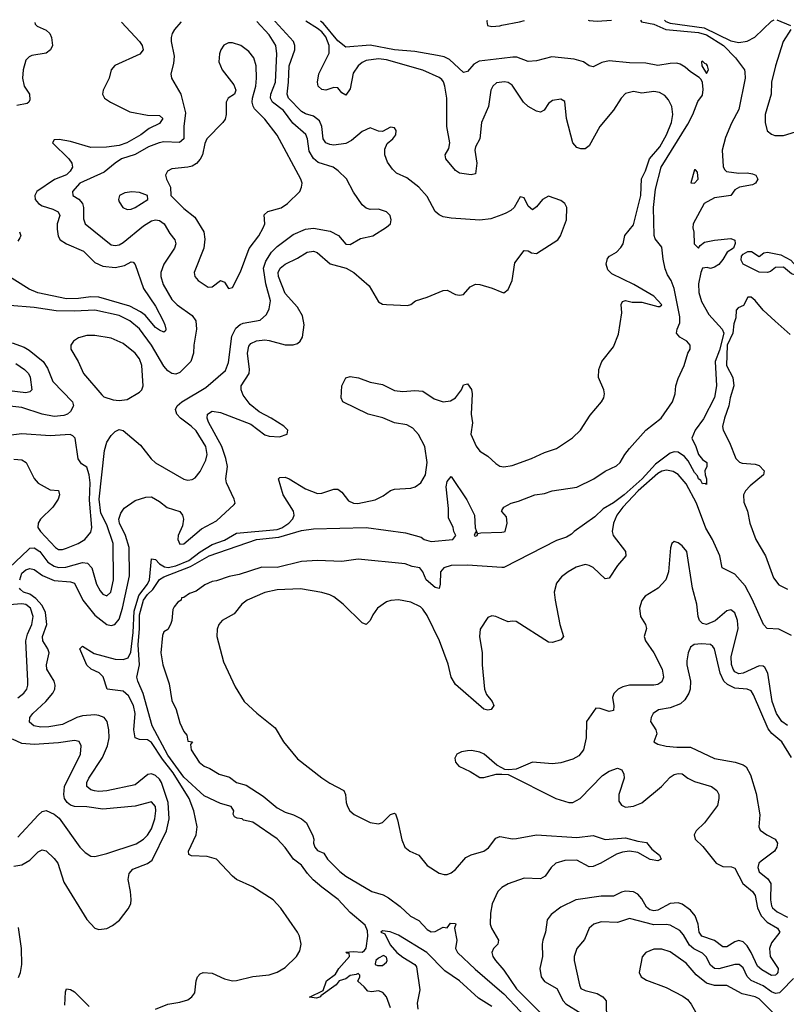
# Model space of a CAD drawing. Header units: inches. Extents: x 1843162 to 1959474, y 907081 to 1016326.
# Tile 674 of 684: x 1937619 to 1941404, y 1011333 to 1016198. Entities that reach past the tile are written whole.
import ezdxf

# ---------------------------------------------------------------- set-up
doc = ezdxf.new("R2010")
doc.units = ezdxf.units.IN
doc.header["$MEASUREMENT"] = 0
doc.layers.add('B9031', color=7, linetype='Continuous')
doc.layers.add('B9041', color=7, linetype='Continuous')

msp = doc.modelspace()

# ---------------------------------------------------------------- linework, layer by layer
at = {"layer": 'B9031', "color": 5}
for points, elevation in [([(1938121.6, 1016186.8), (1938210.1, 1016090.1), (1938224.6, 1016070), (1938228.4, 1016050), (1938212.5, 1016027.5), (1938088.8, 1015971.2), (1938070, 1015951.1), (1938060.2, 1015910), (1938031.1, 1015850), (1938028.5, 1015830), (1938037.8, 1015810), (1938067.9, 1015790), (1938162.4, 1015742.4), (1938250, 1015726.4), (1938310, 1015724.5), (1938325.2, 1015710), (1938310, 1015684.8), (1938259.2, 1015660.8), (1938216.8, 1015630), (1938148.6, 1015590), (1938110, 1015576.9), (1938048.5, 1015568.5), (1937970, 1015567.5), (1937870, 1015597.1), (1937813.7, 1015606.3), (1937790, 1015604.2), (1937781.3, 1015590), (1937862.2, 1015510), (1937876.8, 1015490), (1937880.7, 1015470), (1937868.8, 1015450), (1937850, 1015432.3), (1937790.7, 1015409.3), (1937703.5, 1015350), (1937693.4, 1015330), (1937695.8, 1015310), (1937712, 1015290), (1937730, 1015279), (1937782.6, 1015262.6), (1937808.7, 1015248.7), (1937817.8, 1015230), (1937805, 1015190), (1937803.6, 1015163.6), (1937808.8, 1015128.8), (1937819.3, 1015110), (1937850, 1015090.7), (1937934.4, 1015054.4), (1937990, 1014997.8), (1938030, 1014981), (1938090, 1014973.2), (1938135.9, 1014984.1), (1938170, 1015002), (1938180, 1015000), (1938189.3, 1014989.3), (1938230.5, 1014870), (1938290, 1014782.9), (1938327.2, 1014710), (1938336.5, 1014690), (1938341.1, 1014670), (1938338.5, 1014661.5), (1938330, 1014654), (1938310, 1014663.5), (1938290, 1014677.8), (1938237.9, 1014737.9), (1938215.2, 1014755.2), (1938162.6, 1014782.6), (1938010, 1014827.2), (1937970, 1014828.9), (1937910, 1014820.7), (1937850, 1014819.4), (1937708.4, 1014848.4), (1937666.5, 1014866.5), (1937510, 1014963.4)], 420), ([(1937568.9, 1013491.1), (1937660.4, 1013579.6), (1937670, 1013587.1), (1937690, 1013589.6), (1937718.2, 1013570), (1937757.5, 1013517.5), (1937790, 1013497.5), (1937810, 1013492.3), (1937847.2, 1013492.8), (1937930, 1013516.4), (1937953.2, 1013513.2), (1937975.5, 1013490), (1937998.6, 1013410), (1938016, 1013376), (1938030, 1013360.3), (1938050, 1013352.2), (1938069.8, 1013370.2), (1938082.2, 1013430), (1938081.3, 1013610), (1938050, 1013702.6), (1938020.4, 1013760.4), (1938011.9, 1013830), (1938037.4, 1014070), (1938049.9, 1014110.1), (1938070, 1014144.5), (1938090, 1014164.2), (1938110, 1014173), (1938130, 1014167.8), (1938216.3, 1014096.3), (1938267.8, 1014027.8), (1938290, 1014008.3), (1938430, 1013927.9), (1938450, 1013923.6), (1938470, 1013925.7), (1938484.8, 1013935.2), (1938510, 1013966.4), (1938537.5, 1014022.5), (1938543.9, 1014050), (1938537.9, 1014090), (1938490, 1014166.4), (1938466.5, 1014190), (1938413.6, 1014230), (1938395.6, 1014250), (1938387.6, 1014272.4), (1938395.9, 1014290), (1938419.3, 1014310), (1938538.9, 1014381.1), (1938634.9, 1014465.1), (1938650, 1014504.9), (1938666.2, 1014633.8), (1938685.5, 1014674.5), (1938707.6, 1014692.4), (1938721.9, 1014698.1), (1938805.9, 1014714), (1938838, 1014742), (1938851.3, 1014770), (1938856.9, 1014810), (1938833.7, 1014893.7), (1938823.3, 1014970), (1938834.5, 1015005.5), (1938862.1, 1015050), (1938890, 1015077.8), (1938970, 1015136.6), (1939030, 1015162.5), (1939070, 1015168), (1939152.6, 1015152.6), (1939192.6, 1015132.6), (1939229.2, 1015089.2), (1939250, 1015087.1), (1939302.4, 1015117.6), (1939362, 1015130), (1939430, 1015172.7), (1939449.5, 1015190), (1939453.3, 1015210), (1939447.6, 1015230), (1939429.7, 1015249.7), (1939390, 1015262.6), (1939350, 1015260.5), (1939330, 1015267.6), (1939310, 1015283.6), (1939266.3, 1015346.4), (1939232.4, 1015412.4), (1939192.2, 1015452.2), (1939166, 1015470), (1939092.9, 1015492.9), (1939070, 1015511.9), (1939048.3, 1015548.3), (1939039.7, 1015610), (1939031.6, 1015631.6), (1938967.7, 1015687.7), (1938920.9, 1015750), (1938867.7, 1015790), (1938857.2, 1015810), (1938858.7, 1015830), (1938881.6, 1015890), (1938889, 1016030), (1938883.7, 1016070), (1938850, 1016123.9), (1938790, 1016189.2), (1938789.1, 1016190)], 440), ([(1938415.7, 1016188.2), (1938414.3, 1016185.7), (1938384, 1016150), (1938371.8, 1016130), (1938366.5, 1016110), (1938366.7, 1016090), (1938381.6, 1016018.4), (1938378.8, 1015981.2), (1938365.7, 1015930), (1938368.5, 1015910), (1938415.5, 1015830), (1938438.3, 1015738.4), (1938429.1, 1015670), (1938428.7, 1015610), (1938408.5, 1015591.5), (1938330, 1015594.2), (1938307.2, 1015590), (1938254.7, 1015570), (1938190, 1015532.6), (1938121.5, 1015510), (1938090.3, 1015490), (1938035.8, 1015444.2), (1937916.9, 1015390), (1937880.3, 1015350), (1937882, 1015330), (1937910.7, 1015310.7), (1937929.6, 1015289.6), (1937935, 1015270), (1937933.8, 1015213.8), (1937942.6, 1015190), (1938070, 1015086.7), (1938090, 1015082.2), (1938110, 1015085.7), (1938130, 1015096.6), (1938230, 1015179.8), (1938270, 1015204.5), (1938290, 1015208.7), (1938310, 1015205.8), (1938331.8, 1015190), (1938361.1, 1015141.1), (1938385.8, 1015110), (1938390.2, 1015090), (1938383.9, 1015070), (1938330.1, 1014990), (1938316.2, 1014950), (1938316.4, 1014930), (1938327.8, 1014890), (1938370, 1014815.6), (1938396.3, 1014790), (1938470, 1014736.6), (1938488.7, 1014710), (1938491.4, 1014670), (1938478.3, 1014590), (1938477.1, 1014550), (1938463.8, 1014510), (1938410, 1014454.3), (1938390, 1014446.5), (1938370, 1014449.8), (1938350, 1014463.7), (1938330, 1014486.8), (1938270.3, 1014590), (1938210, 1014670.4), (1938163.2, 1014710), (1938110, 1014737), (1937990, 1014763.6), (1937890, 1014758), (1937799.7, 1014759.7), (1937690, 1014776.7), (1937570, 1014786)], 440), ([(1937693.9, 1016184.8), (1937695.9, 1016175.9), (1937706.2, 1016166.2), (1937750, 1016146.8), (1937767.4, 1016130), (1937775.9, 1016110), (1937780.5, 1016070), (1937771.4, 1016048.6), (1937750, 1016032.2), (1937679.1, 1016020.9), (1937665.5, 1016014.5), (1937650, 1015999), (1937635.8, 1015950), (1937632.7, 1015910), (1937642, 1015870), (1937667.2, 1015830), (1937670, 1015802.7), (1937664.6, 1015790), (1937655.5, 1015784.5), (1937605.8, 1015774.2)], 380), ([(1940000, 1015234.7), (1939945.4, 1015214.6), (1939890, 1015207.6), (1939750, 1015217.8), (1939710, 1015224.7), (1939690, 1015233.8), (1939670.4, 1015250.4), (1939630, 1015324.8), (1939590, 1015371.3), (1939530, 1015417.1), (1939480, 1015440), (1939459.3, 1015459.3), (1939435, 1015495), (1939422, 1015530), (1939422.1, 1015557.9), (1939433.9, 1015586.1), (1939461.1, 1015610), (1939476.1, 1015630), (1939477.6, 1015650), (1939470, 1015663.6), (1939450, 1015666.9), (1939410, 1015646.3), (1939390, 1015648), (1939350, 1015663.5), (1939310, 1015645.6), (1939257.9, 1015602.1), (1939230, 1015586.6), (1939170, 1015578.2), (1939150, 1015581), (1939130.9, 1015590), (1939118.1, 1015610), (1939111.3, 1015670), (1939098.8, 1015698.8), (1939070, 1015721.5), (1939030, 1015733.9), (1939010, 1015744.9), (1938946.9, 1015810), (1938939, 1015830), (1938946.8, 1015890), (1938948.8, 1015970), (1938978.1, 1016050), (1938978, 1016070), (1938970.4, 1016090), (1938880.1, 1016190), (1938879.8, 1016190.4)], 420), ([(1940000, 1015890.4), (1939973.1, 1015886.9), (1939955.6, 1015870), (1939945.6, 1015850), (1939933.8, 1015770), (1939899.6, 1015690), (1939891.3, 1015610), (1939870.1, 1015570), (1939866.3, 1015553.7), (1939875.2, 1015490), (1939870, 1015436.9), (1939847.9, 1015432.1), (1939790, 1015440.5), (1939770, 1015453.8), (1939722.2, 1015510), (1939720.2, 1015530), (1939738, 1015562), (1939742.8, 1015590), (1939727.1, 1015670), (1939728, 1015810), (1939717.4, 1015870), (1939711.2, 1015891.2), (1939702.4, 1015902.4), (1939690, 1015912.9), (1939610, 1015948.5), (1939430, 1016000.4), (1939390, 1016005.2), (1939330, 1015996.3), (1939310, 1015987.2), (1939290, 1015969.8), (1939265.7, 1015934.3), (1939250, 1015856.9), (1939230, 1015825.4), (1939210, 1015837.5), (1939190, 1015861.3), (1939170, 1015863.5), (1939130, 1015850.7), (1939110, 1015853.9), (1939093.2, 1015870), (1939089, 1015890), (1939096, 1015930), (1939146.7, 1016033.3), (1939147, 1016070), (1939130, 1016113.4), (1939110, 1016138.8), (1939090, 1016155.1), (1939032, 1016191.1)], 380), ([(1940000, 1016007.1), (1939887.1, 1015992.9), (1939861.4, 1015978.6), (1939830, 1015942), (1939810, 1015937), (1939741.4, 1016001.4), (1939714.1, 1016014.1), (1939681.7, 1016021.7), (1939570, 1016041.7), (1939470, 1016048.6), (1939350, 1016072.2), (1939230, 1016061.9), (1939190, 1016094.2), (1939119.4, 1016179.4), (1939104.8, 1016191.5)], 360), ([(1939926.4, 1016194), (1939925.4, 1016190), (1939929.1, 1016169.1), (1939950, 1016165.1), (1939990, 1016168.4), (1940000, 1016170.4)], 360), ([(1937618, 1015150), (1937624.2, 1015130), (1937619.9, 1015120.1), (1937610, 1015104.2)], 380), ([(1937619.2, 1013430), (1937630, 1013463.5), (1937650, 1013479.9), (1937670, 1013486.6), (1937690, 1013481.1), (1937732.1, 1013452.1), (1937790, 1013427.4), (1937870, 1013421.3), (1937890, 1013413.9), (1937930.6, 1013330.6), (1937990, 1013256.2), (1938050, 1013210.1), (1938070, 1013205), (1938089.4, 1013210.6), (1938110, 1013236), (1938126.8, 1013290), (1938161.5, 1013450), (1938159.9, 1013590), (1938142.2, 1013650), (1938111.2, 1013710), (1938109.2, 1013730), (1938119.1, 1013760.9), (1938135.6, 1013784.4), (1938190, 1013822.2), (1938241.4, 1013838.6), (1938270, 1013841.1), (1938310, 1013818.5), (1938347.8, 1013787.8), (1938409, 1013769), (1938423, 1013750), (1938427.3, 1013730), (1938422.5, 1013697.5), (1938402.3, 1013650), (1938400.1, 1013630), (1938410, 1013607.1), (1938430, 1013608.1), (1938516.6, 1013683.4), (1938590, 1013722.5), (1938677.8, 1013802.2), (1938683.1, 1013810), (1938677.4, 1013830), (1938639.7, 1013910), (1938636.9, 1013930), (1938644.5, 1013990), (1938637.6, 1014030), (1938617.7, 1014090), (1938552, 1014210), (1938544.7, 1014230), (1938546.3, 1014250), (1938570, 1014264.4), (1938610, 1014258.1), (1938759.5, 1014199.5), (1938830, 1014147.8), (1938850, 1014140.6), (1938902.4, 1014137.6), (1938939.5, 1014150), (1938942.4, 1014170), (1938923.1, 1014190), (1938860.5, 1014230), (1938800.8, 1014260.8), (1938757.8, 1014297.8), (1938722.8, 1014342.8), (1938711.9, 1014370), (1938712.1, 1014390), (1938752, 1014450), (1938753.3, 1014470), (1938743.2, 1014550), (1938750, 1014584.9), (1938760.9, 1014599.1), (1938787.8, 1014612.2), (1938830, 1014615.7), (1938850, 1014614), (1938930, 1014591.6), (1938970, 1014591.4), (1938990, 1014598.4), (1939004.6, 1014610), (1939015.8, 1014630), (1939023.1, 1014690), (1939014.6, 1014734.6), (1938990, 1014777.9), (1938930, 1014845.7), (1938896.1, 1014930), (1938895, 1014950), (1938905.2, 1014970), (1938930, 1014989.6), (1938990, 1015019.5), (1939038.7, 1015050), (1939070, 1015054.6), (1939088.3, 1015048.3), (1939152, 1014992), (1939230.1, 1014970.1), (1939268, 1014950), (1939343.8, 1014883.8), (1939390, 1014804.2), (1939410, 1014793.1), (1939430, 1014790.3), (1939533.7, 1014786.3), (1939550, 1014790.5), (1939574, 1014810), (1939630, 1014827), (1939710, 1014859.6), (1939730, 1014861.7), (1939770, 1014841.1), (1939790, 1014837.4), (1939810, 1014840.3), (1939842.4, 1014877.6), (1939870, 1014891), (1939890, 1014890.1), (1939952.2, 1014872.2), (1940000, 1014852.5)], 420), ([(1937582.2, 1014602.2), (1937640.7, 1014580.7), (1937665.8, 1014565.8), (1937735, 1014510), (1937756.9, 1014476.9), (1937782.7, 1014410), (1937879.7, 1014310), (1937885.6, 1014290), (1937870, 1014262.3), (1937855.9, 1014250), (1937837.3, 1014242.7), (1937790, 1014237.6), (1937730, 1014248.7), (1937630, 1014282.5), (1937570, 1014288.1)], 440), ([(1937599.9, 1014499.9), (1937643.7, 1014470), (1937662.4, 1014450), (1937671.5, 1014431.5), (1937678.6, 1014370), (1937670, 1014359.3), (1937650, 1014354), (1937553.9, 1014366.1)], 420), ([(1938290, 1011310.2), (1938350, 1011334), (1938410, 1011343.5), (1938450, 1011356.1), (1938469.7, 1011370), (1938483.5, 1011390), (1938489.8, 1011450), (1938497.4, 1011470), (1938510, 1011483.7), (1938525.2, 1011490), (1938570, 1011488), (1938630, 1011459.2), (1938670, 1011450.2), (1938690, 1011451), (1938770.2, 1011470.2), (1938850, 1011479.4), (1938890, 1011492.4), (1938930, 1011516), (1938985.5, 1011570), (1939001.7, 1011598.2), (1939008.4, 1011630), (1939000.9, 1011670), (1938989.9, 1011690), (1938909.2, 1011809.2), (1938870.7, 1011850), (1938770, 1011913.6), (1938690, 1011950.5), (1938670, 1011966), (1938590, 1012051.1), (1938544.2, 1012064.2), (1938467.7, 1012067.7), (1938453.4, 1012073.4), (1938452.7, 1012090), (1938489.9, 1012170), (1938496.1, 1012210), (1938478.9, 1012290), (1938455.2, 1012350), (1938376.8, 1012476.8), (1938324.4, 1012544.4), (1938270, 1012626.2), (1938250, 1012640.1), (1938210, 1012641), (1938189.9, 1012649.9), (1938182.2, 1012690), (1938189.9, 1012770.1), (1938180.8, 1012810), (1938156.8, 1012856.8), (1938130, 1012881), (1938050.5, 1012890.5), (1938031.4, 1012951.4), (1938011.7, 1012971.7), (1937971.8, 1012990), (1937950, 1013009.1), (1937915.4, 1013090), (1937930, 1013102.7), (1937987.4, 1013067.4), (1938090, 1013039), (1938130, 1013036.6), (1938154.4, 1013045.6), (1938167.4, 1013072.6), (1938180.2, 1013170), (1938184, 1013276), (1938206.8, 1013353.2), (1938250.4, 1013410), (1938259.9, 1013430), (1938270, 1013535.2), (1938290, 1013531.8), (1938310.1, 1013510), (1938334.2, 1013494.2), (1938351.7, 1013491.7), (1938390, 1013499.5), (1938453.8, 1013526.2), (1938510, 1013568.5), (1938570, 1013604.9), (1938630, 1013625.9), (1938690, 1013660.6), (1938890, 1013679.9), (1938912.9, 1013687.1), (1938947.3, 1013710), (1938967.7, 1013732.3), (1938974.1, 1013750), (1938970.6, 1013770), (1938919.7, 1013850), (1938896.9, 1013930), (1938903.3, 1013936.7), (1938930, 1013937.8), (1938950, 1013930.1), (1939030, 1013879.9), (1939090, 1013857.7), (1939110, 1013859.1), (1939170, 1013878.8), (1939190, 1013878.3), (1939210, 1013863.5), (1939241.7, 1013821.7), (1939267.4, 1013810), (1939288.4, 1013808.4), (1939374, 1013826), (1939413.8, 1013846.2), (1939450, 1013872.9), (1939470, 1013878.6), (1939550, 1013882.8), (1939570.8, 1013890), (1939599.9, 1013910), (1939622.3, 1013950), (1939631.3, 1014010), (1939618.7, 1014090), (1939588.2, 1014148.2), (1939559.3, 1014179.3), (1939530, 1014196.6), (1939470, 1014205.7), (1939411.7, 1014231.7), (1939339.4, 1014250), (1939214, 1014310), (1939205.8, 1014330), (1939209.5, 1014390), (1939230, 1014428.9), (1939250, 1014434.6), (1939291.1, 1014428.9), (1939350, 1014406.9), (1939410, 1014395.5), (1939470, 1014365.5), (1939510, 1014361.5), (1939570, 1014366.8), (1939610, 1014363.5), (1939665.2, 1014325.2), (1939710, 1014310.8), (1939745.3, 1014314.7), (1939770, 1014329.3), (1939800.8, 1014370), (1939810, 1014394.8), (1939830, 1014398.4), (1939850, 1014370.4), (1939853.3, 1014350), (1939848.8, 1014250), (1939853.8, 1014206.2), (1939846, 1014150), (1939871.9, 1014091.9), (1939890, 1014067), (1939930, 1014042.3), (1939970, 1014004.7), (1939990, 1013992.3), (1940000, 1013990.9)], 380), ([(1937590, 1014026.5), (1937630, 1014023.2), (1937651.1, 1014010), (1937690, 1013931.6), (1937710, 1013908.6), (1937770, 1013875.6), (1937811.5, 1013871.5), (1937815.6, 1013850), (1937808.9, 1013830), (1937782, 1013790), (1937722.6, 1013730), (1937710.3, 1013710), (1937708.9, 1013690), (1937721.2, 1013670), (1937795.9, 1013590), (1937810, 1013580.5), (1937830, 1013579.8), (1937850, 1013587), (1937907.1, 1013610), (1937940.8, 1013630), (1937970, 1013666.5), (1937975.8, 1013690), (1937963.6, 1013823.6), (1937966.5, 1013910), (1937962.5, 1013950), (1937950, 1013987.3), (1937924.4, 1014004.4), (1937908.3, 1014028.3), (1937893, 1014130), (1937882.3, 1014142.3), (1937868.4, 1014148.4), (1937770, 1014142.5), (1937630, 1014152.2), (1937550, 1014142.6)], 460), ([(1939450, 1011315.3), (1939429.6, 1011369.6), (1939412.5, 1011392.5), (1939390, 1011399.3), (1939355.3, 1011395.3), (1939338, 1011398), (1939320.4, 1011420.4), (1939288.4, 1011448.4), (1939298, 1011470), (1939298, 1011478), (1939290, 1011486), (1939279.8, 1011480.2), (1939250, 1011475.6), (1939230, 1011459.5), (1939196, 1011450), (1939182, 1011430), (1939105.4, 1011374.6), (1939104.7, 1011370), (1939084.5, 1011364.5), (1939050, 1011368), (1939118, 1011402), (1939134, 1011450), (1939178.3, 1011481.7), (1939194.5, 1011510), (1939248, 1011570), (1939246, 1011586), (1939234, 1011586), (1939230, 1011590.8), (1939265.6, 1011594.4), (1939309.3, 1011590.7), (1939320.9, 1011599.1), (1939329.5, 1011610.5), (1939338, 1011670), (1939336.4, 1011696.4), (1939323.9, 1011723.9), (1939250, 1011787.2), (1939192.1, 1011852.1), (1939110, 1011912.4), (1939068.7, 1011948.7), (1939039.6, 1011979.6), (1939010, 1012021), (1938971.3, 1012051.3), (1938930, 1012107.8), (1938890, 1012150.7), (1938770, 1012232.9), (1938724, 1012244), (1938718, 1012250), (1938692.7, 1012252.7), (1938680.2, 1012260.2), (1938673.2, 1012273.2), (1938675.6, 1012290), (1938662.9, 1012310), (1938610, 1012326.3), (1938530, 1012364.1), (1938430, 1012455), (1938350, 1012563.9), (1938272.8, 1012710), (1938229.1, 1012869.1), (1938202.1, 1012930), (1938197.6, 1012950), (1938210.8, 1013010), (1938203.6, 1013110), (1938210.5, 1013190), (1938210, 1013257.1), (1938230, 1013330.1), (1938250, 1013358.5), (1938276.4, 1013383.6), (1938310, 1013432.8), (1938330, 1013445.4), (1938462.6, 1013497.3), (1938554.7, 1013550), (1938788.7, 1013630), (1938898, 1013642), (1939010, 1013674.9), (1939070, 1013682.5), (1939330, 1013689.4), (1939523.4, 1013663.4), (1939600.7, 1013640.7), (1939615.8, 1013630), (1939650, 1013620.5), (1939757.2, 1013630), (1939772, 1013650), (1939762, 1013670), (1939759, 1013690), (1939736.4, 1013736.4), (1939736.5, 1013783.5), (1939724.4, 1013890), (1939730, 1013916), (1939750, 1013941), (1939826, 1013826), (1939864, 1013750), (1939867.3, 1013687.3), (1939878, 1013662), (1939870, 1013666), (1939862, 1013650), (1939870, 1013646), (1939878, 1013650), (1939880.4, 1013659.6), (1939896.4, 1013663.6), (1940000, 1013667)], 360), ([(1940000, 1013767.7), (1939998, 1013770), (1940000, 1013773.8)], 360), ([(1940000, 1013492), (1939830, 1013502.8), (1939750, 1013501.2), (1939712.7, 1013490), (1939697.3, 1013470), (1939695.5, 1013410), (1939690, 1013388), (1939670, 1013393.2), (1939626, 1013430), (1939609, 1013470), (1939595.3, 1013490), (1939556.8, 1013496.8), (1939522, 1013510), (1939290, 1013532), (1939210, 1013521.1), (1939090, 1013526.3), (1939010, 1013521.3), (1938890, 1013492), (1938814.2, 1013494.1), (1938703.4, 1013456.6), (1938653, 1013447), (1938590, 1013425.1), (1938570, 1013422.7), (1938533.7, 1013406.3), (1938490, 1013375.1), (1938457.3, 1013362.7), (1938430, 1013344), (1938418, 1013342), (1938416, 1013330), (1938399.8, 1013320.2), (1938382, 1013298), (1938375.5, 1013284.5), (1938370.3, 1013230.3), (1938363.8, 1013210), (1938350, 1013185.2), (1938330, 1013173.2), (1938324.3, 1013155.7), (1938315.2, 1013070), (1938326.3, 1013010), (1938356.7, 1012916.7), (1938370, 1012834.8), (1938392.4, 1012790), (1938410, 1012724.9), (1938430, 1012682), (1938443.9, 1012663.9), (1938450, 1012634), (1938472, 1012630), (1938462.8, 1012617.2), (1938466, 1012590), (1938504.4, 1012530), (1938530.6, 1012510), (1938558.4, 1012498.4), (1938603.8, 1012470), (1938655.1, 1012455.1), (1938690, 1012429.3), (1938736.9, 1012416.9), (1938821.7, 1012361.7), (1938890, 1012304.2), (1938930, 1012282), (1938971.3, 1012270), (1939010.8, 1012250), (1939034.8, 1012230), (1939066, 1012166), (1939071.3, 1012150), (1939068.9, 1012130), (1939075.5, 1012110), (1939090, 1012093.4), (1939121, 1012081), (1939138.4, 1012050), (1939199.6, 1011990), (1939230, 1011966.3), (1939357.6, 1011890), (1939413.7, 1011873.7), (1939439.3, 1011859.3), (1939497.2, 1011817.2), (1939549.1, 1011769.1), (1939590, 1011747.2), (1939630, 1011703.2), (1939650, 1011692.3), (1939670, 1011693.1), (1939710, 1011714), (1939730, 1011711.3), (1939746, 1011734), (1939770, 1011733.4), (1939772.7, 1011730), (1939766, 1011710), (1939776.9, 1011650), (1939770.2, 1011610), (1939779.8, 1011590), (1939867.7, 1011507.7), (1940000, 1011393.6)], 360), ([(1937590, 1012015.9), (1937630, 1012021.9), (1937670, 1012045.1), (1937710, 1012086), (1937730, 1012096.5), (1937750, 1012092), (1937790, 1012054.2), (1937807.6, 1012030), (1937837.3, 1011937.3), (1937950, 1011751.7), (1937990, 1011710.2), (1938010, 1011703.2), (1938050, 1011708.2), (1938077.4, 1011722.6), (1938111.5, 1011748.5), (1938155.4, 1011804.6), (1938167.6, 1011830), (1938169.1, 1011850.9), (1938166.1, 1011890), (1938153.9, 1011950), (1938159.9, 1011980.1), (1938178.5, 1012001.5), (1938250, 1012028.7), (1938273.9, 1012046.1), (1938343.8, 1012190), (1938357.6, 1012250), (1938352.3, 1012330), (1938319.6, 1012430), (1938310, 1012446.1), (1938290, 1012464.3), (1938270, 1012471.8), (1938251.9, 1012468.1), (1938190, 1012417.6), (1938050, 1012388.5), (1938010, 1012385), (1937987.9, 1012387.9), (1937970, 1012393.6), (1937950.7, 1012410), (1937951.1, 1012430), (1937960.4, 1012450), (1938027.4, 1012552.6), (1938052.4, 1012610), (1938060.2, 1012650), (1938059.8, 1012690), (1938051.2, 1012730), (1938036.8, 1012750), (1938010, 1012760.9), (1937990, 1012763), (1937930, 1012758.9), (1937901.5, 1012750), (1937830, 1012715.6), (1937763.7, 1012703.7), (1937723.2, 1012703.2), (1937688.8, 1012708.8), (1937667, 1012727), (1937669.8, 1012750), (1937684.8, 1012770), (1937748.8, 1012830), (1937782, 1012870), (1937792.4, 1012890), (1937794.5, 1012910), (1937788.8, 1012930), (1937753, 1012990), (1937750.9, 1013010), (1937765.2, 1013070), (1937758.8, 1013090), (1937732.8, 1013130), (1937732.3, 1013150), (1937753.9, 1013210), (1937746.5, 1013270), (1937730, 1013303.1), (1937698.2, 1013338.2), (1937670, 1013359.2), (1937638.2, 1013370), (1937622.4, 1013382.4), (1937618, 1013390)], 420), ([(1940000, 1013236.1), (1939970, 1013249), (1939950, 1013252.4), (1939930, 1013245.1), (1939893.1, 1013186.9), (1939889.5, 1013150.5), (1939902, 1013070), (1939902.9, 1013010), (1939913.9, 1012890), (1939923.5, 1012863.5), (1939952, 1012830), (1939960.3, 1012810), (1939946.8, 1012790), (1939930, 1012787), (1939910, 1012791.9), (1939770, 1012913.3), (1939750, 1012949.7), (1939733.8, 1013013.8), (1939691.1, 1013130), (1939630, 1013254.6), (1939610, 1013285.8), (1939597.2, 1013297.2), (1939550, 1013320.5), (1939490, 1013332.6), (1939450.8, 1013329.2), (1939430, 1013321.5), (1939385.5, 1013290), (1939362.7, 1013257.3), (1939350, 1013229.5), (1939330, 1013209.7), (1939310, 1013217.7), (1939215.3, 1013310), (1939170, 1013346.6), (1939150, 1013356.8), (1939110, 1013368.1), (1939005.8, 1013385.8), (1938890, 1013380.5), (1938830, 1013367.8), (1938742.6, 1013330), (1938716, 1013310), (1938677.2, 1013262.8), (1938618.4, 1013230), (1938602.3, 1013210), (1938593.8, 1013186.2), (1938592.1, 1013150), (1938625.5, 1013025.5), (1938682.5, 1012902.5), (1938727.1, 1012830), (1938790, 1012771.2), (1938880.2, 1012700.2), (1938921.1, 1012630), (1938990, 1012546.5), (1939110, 1012453.2), (1939150, 1012426.2), (1939219.6, 1012390), (1939227.6, 1012370), (1939230.7, 1012330), (1939237, 1012310), (1939249.4, 1012289.4), (1939270, 1012271.4), (1939350, 1012232.2), (1939390, 1012224.8), (1939410, 1012232.1), (1939450, 1012271.1), (1939470, 1012277.4), (1939474, 1012274), (1939484.9, 1012244.9), (1939505.6, 1012145.6), (1939520.1, 1012110), (1939545.2, 1012090), (1939589.7, 1012069.7), (1939630, 1012019.3), (1939690, 1011981.8), (1939714.8, 1011974.8), (1939730, 1011975.1), (1939750, 1011982.9), (1939770, 1011998.7), (1939821, 1012059), (1939847.3, 1012072.7), (1939910.8, 1012090), (1939933.1, 1012106.9), (1939970, 1012153.7), (1939990, 1012162.8), (1940000, 1012161)], 380), ([(1937610, 1012847.5), (1937639.3, 1012870), (1937654.2, 1012890), (1937660.2, 1012910), (1937660.2, 1012930), (1937650.3, 1013130), (1937657.1, 1013162.9), (1937678.8, 1013210), (1937686.5, 1013250), (1937672.8, 1013290), (1937650, 1013308.5), (1937630, 1013312.7), (1937567.7, 1013307.7)], 440), ([(1937610, 1012159.3), (1937710, 1012268.4), (1937730, 1012286), (1937749.7, 1012290.3), (1937790, 1012272.7), (1937813.4, 1012253.4), (1937916, 1012110), (1937943, 1012083), (1937970, 1012065.7), (1937990, 1012063.2), (1938050, 1012077.8), (1938193.6, 1012126.4), (1938231, 1012149), (1938250, 1012168.6), (1938270, 1012201.2), (1938286.5, 1012250), (1938290.8, 1012290), (1938289.8, 1012310), (1938270, 1012333.5), (1938190, 1012311.9), (1938030, 1012297.9), (1937950, 1012309.3), (1937890, 1012311.5), (1937870, 1012317.2), (1937853.3, 1012330), (1937841, 1012350), (1937837.3, 1012370), (1937839.7, 1012410), (1937919.8, 1012570), (1937923.1, 1012610), (1937912.7, 1012632.7), (1937890, 1012636.5), (1937810, 1012624.6), (1937690, 1012617), (1937630, 1012622.6), (1937582.9, 1012642.9)], 440), ([(1940000, 1012501.7), (1939974.9, 1012514.9), (1939911.6, 1012570), (1939890, 1012579.1), (1939850, 1012587.1), (1939830, 1012586), (1939799.9, 1012580.1), (1939778, 1012570), (1939766.7, 1012550), (1939770.4, 1012530), (1939786.7, 1012510), (1939843.7, 1012483.7), (1939890, 1012453.4), (1939910, 1012453.4), (1939971.1, 1012471.1), (1940000, 1012469.8)], 420), ([(1940000, 1011910.8), (1939998.7, 1011910), (1939979.6, 1011890), (1939951.3, 1011830), (1939943.2, 1011783.2), (1939942.6, 1011730), (1939949.2, 1011709.2), (1939983.5, 1011650), (1939979.2, 1011630), (1939957.7, 1011610), (1939950.1, 1011590), (1939955.7, 1011570), (1939967.9, 1011550), (1940000, 1011513)], 380), ([(1937613.4, 1011466.6), (1937623.6, 1011490), (1937630.3, 1011530), (1937628.1, 1011610), (1937613.5, 1011713.5)], 420), ([(1939950, 1011322.2), (1939883.5, 1011363.5), (1939789.7, 1011450), (1939718.8, 1011498.8), (1939629.6, 1011590), (1939490, 1011675.1), (1939448.9, 1011691.1), (1939410, 1011696), (1939402.8, 1011690), (1939421, 1011681), (1939447.5, 1011627.5), (1939481, 1011590), (1939510, 1011566), (1939570, 1011530.8), (1939578, 1011518), (1939595.1, 1011404.9), (1939581.4, 1011338.6), (1939584, 1011310)], 360), ([(1937842.6, 1011330), (1937844.6, 1011395.4), (1937849.7, 1011410.3), (1937870, 1011406), (1937890, 1011395.3), (1937962.6, 1011322.6)], 380)]:
    msp.add_lwpolyline(points, dxfattribs=dict(at, elevation=elevation))
for points, elevation in [([(1938650, 1016084), (1938627.4, 1016072.6), (1938611.8, 1016050), (1938604.9, 1016030), (1938602.3, 1015990), (1938618, 1015950), (1938676.3, 1015876.3), (1938686.7, 1015850), (1938678.9, 1015830), (1938649.1, 1015810), (1938638.8, 1015790), (1938638.5, 1015730), (1938633.3, 1015706.7), (1938622.4, 1015690), (1938542.8, 1015610), (1938533, 1015587), (1938521.8, 1015530), (1938510.7, 1015509.3), (1938491.9, 1015488.1), (1938470, 1015475.3), (1938450, 1015469.8), (1938370, 1015462), (1938348.7, 1015450), (1938339.6, 1015430), (1938344, 1015410), (1938364.2, 1015370), (1938364.9, 1015330), (1938430, 1015265.2), (1938483.1, 1015223.1), (1938528.1, 1015150), (1938533.5, 1015113.5), (1938527.5, 1015070), (1938480.3, 1014950), (1938483.7, 1014930), (1938499.5, 1014910), (1938550, 1014876), (1938570, 1014878.3), (1938610, 1014910.4), (1938630, 1014900.7), (1938650, 1014870.6), (1938670, 1014875.5), (1938710, 1014953), (1938752.2, 1015067.8), (1938800.3, 1015130), (1938821.6, 1015170), (1938829, 1015190), (1938826.6, 1015233.4), (1938844.7, 1015250), (1938910, 1015268.4), (1938940.7, 1015290), (1939001.5, 1015350), (1939010.9, 1015370), (1939013.1, 1015390), (1939007.7, 1015410), (1938890, 1015627.1), (1938830, 1015706.9), (1938778.5, 1015758.5), (1938771.4, 1015771.4), (1938766.9, 1015790), (1938768.4, 1015810), (1938784.8, 1015870), (1938788.9, 1015908.9), (1938787.1, 1015970), (1938774.6, 1016010), (1938750, 1016041), (1938711.6, 1016070), (1938670, 1016083.5)], 460), ([(1938172.5, 1015347.5), (1938137.7, 1015342.3), (1938112.4, 1015330), (1938107.2, 1015310), (1938110, 1015298), (1938128.4, 1015270), (1938150, 1015260.9), (1938170, 1015262.4), (1938190, 1015270.2), (1938251.5, 1015310), (1938249.6, 1015330), (1938210, 1015343.9)], 460), ([(1937990, 1014638.3), (1937950, 1014637.8), (1937910, 1014626.8), (1937884.7, 1014610), (1937872.1, 1014590), (1937872.2, 1014570), (1937907.6, 1014510), (1937933.6, 1014450), (1938024.3, 1014344.3), (1938034.9, 1014334.9), (1938080.5, 1014320.5), (1938110, 1014316.2), (1938150, 1014321.5), (1938210, 1014358), (1938221.6, 1014370), (1938228.7, 1014390), (1938222.6, 1014490), (1938210, 1014522.6), (1938190, 1014550.7), (1938130, 1014598.9), (1938070, 1014624.7)], 460), ([(1939415.3, 1011575.3), (1939390, 1011562), (1939378, 1011550), (1939374, 1011534), (1939374, 1011530), (1939385.4, 1011525.4), (1939410, 1011524.7), (1939430, 1011542), (1939432.7, 1011550), (1939430, 1011566)], 360)]:
    msp.add_lwpolyline(points, close=True, dxfattribs=dict(at, elevation=elevation))
at = {"layer": 'B9041', "color": 5}
for points, elevation in [([(1940683.4, 1016196.3), (1940688.3, 1016188.3), (1940750, 1016176.6), (1940809.6, 1016149.6), (1940970, 1016135.4), (1941010, 1016122.8), (1941094.1, 1016070), (1941153.6, 1016010), (1941197, 1015950), (1941199.7, 1015939.7), (1941200.2, 1015910), (1941170, 1015754), (1941132.4, 1015687.6), (1941104.4, 1015615.6), (1941087, 1015553), (1941092.1, 1015472.1), (1941098.4, 1015458.4), (1941109, 1015449), (1941170, 1015439.3), (1941210, 1015441.2), (1941237.2, 1015437.2), (1941254, 1015430), (1941264, 1015410), (1941251.3, 1015390), (1941237.6, 1015382.4), (1941172, 1015370), (1941150, 1015357.2), (1941130.6, 1015329.4), (1941050, 1015318), (1940998, 1015290), (1940944.7, 1015190), (1940942, 1015170), (1940947.7, 1015147.7), (1940948.6, 1015090), (1940970, 1015068.8), (1940978, 1015082), (1941000.6, 1015099.4), (1941050, 1015109.4), (1941130, 1015117.2), (1941148.9, 1015108.9), (1941151.8, 1015091.8), (1941143.2, 1015070), (1941111, 1015049), (1941090, 1015013.2), (1941070, 1014989.5), (1941050, 1014976), (1941030, 1014969.5), (1941013.1, 1014973.1), (1940990, 1014970.8), (1940981, 1014950), (1940970, 1014893.2), (1940971.7, 1014850), (1940985.9, 1014805.9), (1941021.5, 1014741.5), (1941086.9, 1014670), (1941094.6, 1014650), (1941074, 1014566), (1941052, 1014510), (1941059.1, 1014390), (1941050, 1014330.9), (1940994.3, 1014225.7), (1940954.6, 1014170), (1940937, 1014130), (1940957.1, 1014090), (1940970.4, 1014050.4), (1940990, 1014024.7), (1941011, 1014010), (1941011.3, 1013990), (1941002, 1013970), (1941003, 1013950), (1941010.4, 1013930.4), (1941010, 1013902), (1941006.3, 1013906.3), (1940990, 1013905.4), (1940982, 1013922), (1940970, 1013929.8), (1940965, 1013945), (1940950, 1013960.3), (1940918.5, 1014018.5), (1940900.4, 1014040.3), (1940870, 1014061.3), (1940850, 1014063.4), (1940830, 1014057.2), (1940758.3, 1014001.7), (1940691.7, 1013930), (1940603.4, 1013850), (1940550, 1013810.8), (1940499, 1013781), (1940458.7, 1013741.3), (1940356.2, 1013670), (1940343.6, 1013656.4), (1940318.2, 1013641.8), (1940270, 1013625.3), (1940010, 1013491.3), (1940000, 1013492)], 360), ([(1940000, 1016170.4), (1940087.1, 1016187.1), (1940110.7, 1016194.5)], 360), ([(1940425.7, 1016195.5), (1940430, 1016194.4), (1940470, 1016190.7), (1940540.4, 1016195.8)], 360), ([(1940801.7, 1016196.6), (1940809.1, 1016190), (1940830, 1016181.3), (1940998.1, 1016158.1), (1941130, 1016093), (1941170, 1016085.9), (1941210, 1016092.8), (1941248.5, 1016111.5), (1941330, 1016191), (1941344.6, 1016198.2)], 380), ([(1941356.2, 1016198.3), (1941424, 1016170)], 380), ([(1941426.7, 1016150), (1941387.7, 1016090), (1941349.7, 1015970), (1941331.3, 1015890), (1941328.3, 1015830), (1941300.2, 1015730), (1941299.2, 1015690), (1941309.3, 1015649.3), (1941330, 1015632), (1941346.7, 1015626.7), (1941390, 1015626.8), (1941470, 1015650.1)], 380), ([(1940000, 1013773.8), (1940008.7, 1013790), (1940046, 1013810), (1940081.3, 1013818.7), (1940162, 1013850), (1940210, 1013858), (1940248, 1013870), (1940370, 1013888), (1940454, 1013930), (1940510, 1013967.4), (1940565.7, 1013994.3), (1940584.2, 1014010), (1940606.3, 1014050), (1940630, 1014079.3), (1940710, 1014170.4), (1940786.6, 1014230), (1940842, 1014310), (1940854.5, 1014350), (1940858.4, 1014390), (1940870, 1014424.7), (1940899.5, 1014490), (1940917, 1014550), (1940929.5, 1014570), (1940929.4, 1014590), (1940912, 1014610), (1940878, 1014630), (1940862, 1014650), (1940865.1, 1014670), (1940878.9, 1014701.1), (1940878.9, 1014730), (1940849.9, 1014869.9), (1940835.9, 1014910), (1940817.5, 1014937.4), (1940806.5, 1014966.5), (1940795.8, 1015015.8), (1940790, 1015075.1), (1940756.2, 1015116.2), (1940751.3, 1015131.3), (1940747.9, 1015270), (1940758.3, 1015361.7), (1940785.3, 1015470), (1940917.8, 1015682.2), (1940942.8, 1015730), (1940966.5, 1015793.5), (1940990, 1015826), (1940994, 1015854), (1940990, 1015888), (1940983.2, 1015903.2), (1940972.9, 1015912.9), (1940930, 1015940.9), (1940904.4, 1015964.4), (1940879.1, 1015979.1), (1940862.9, 1015982.9), (1940830, 1015982.6), (1940770, 1015972.3), (1940710, 1015983.5), (1940630, 1015985), (1940530, 1015995.1), (1940493, 1015987), (1940450, 1015966), (1940430, 1015969.7), (1940402.9, 1015990), (1940356, 1016004), (1940245.5, 1016014.5), (1940170, 1015995.1), (1940130, 1015992.4), (1940073, 1016013), (1940053.9, 1016013.9), (1940000, 1016007.1)], 360), ([(1940000, 1013990.9), (1940010, 1013989.4), (1940050, 1013995.5), (1940145.1, 1014030), (1940210, 1014060.2), (1940270, 1014079.6), (1940347.7, 1014132.3), (1940387.6, 1014170), (1940435.5, 1014244.5), (1940491.8, 1014310), (1940502.9, 1014330), (1940506, 1014350), (1940503, 1014370), (1940476.9, 1014430), (1940478.7, 1014470), (1940493.3, 1014510), (1940550, 1014582.4), (1940575.1, 1014644.9), (1940592.1, 1014750), (1940588.2, 1014791.8), (1940594.3, 1014805.7), (1940610, 1014810.2), (1940643.3, 1014803.4), (1940690, 1014802.7), (1940770, 1014780.7), (1940779.1, 1014780.9), (1940789.6, 1014790), (1940750, 1014832.5), (1940650.8, 1014890), (1940542.1, 1014942.1), (1940522.8, 1014962.8), (1940513.9, 1014990), (1940521.3, 1015018.7), (1940530.9, 1015029.1), (1940566.2, 1015050), (1940587.3, 1015072.7), (1940597.6, 1015090), (1940607.3, 1015132.7), (1940650, 1015185.4), (1940685.6, 1015330), (1940688.5, 1015411.5), (1940708.9, 1015451.1), (1940728.5, 1015510), (1940778.7, 1015570), (1940812, 1015630), (1940837.1, 1015690), (1940844.1, 1015730), (1940838, 1015770), (1940822.7, 1015802.7), (1940803.6, 1015823.6), (1940778.4, 1015838.4), (1940750, 1015843.4), (1940690, 1015835.1), (1940650, 1015843.9), (1940610, 1015833.3), (1940589.2, 1015810.8), (1940550, 1015750.9), (1940483.3, 1015670), (1940430, 1015575.6), (1940410, 1015560.9), (1940390, 1015560.3), (1940370, 1015566.8), (1940349.8, 1015590), (1940319.1, 1015710), (1940310, 1015794.5), (1940290, 1015806.3), (1940250, 1015799.7), (1940230, 1015783.6), (1940208.2, 1015751.8), (1940190, 1015741.7), (1940170, 1015745.6), (1940130, 1015769.8), (1940106.4, 1015790), (1940050, 1015875.4), (1940030, 1015888.5), (1940011.9, 1015891.9), (1940000, 1015890.4)], 380), ([(1940000, 1014852.5), (1940010, 1014848.4), (1940030, 1014864.9), (1940049.8, 1014910), (1940063.6, 1014996.4), (1940110, 1015058), (1940130, 1015056.3), (1940145.8, 1015045.8), (1940170, 1015042.9), (1940275.4, 1015110), (1940289, 1015131), (1940318, 1015210), (1940320.3, 1015270), (1940310.9, 1015290), (1940290, 1015305.7), (1940230, 1015325.6), (1940200.1, 1015310), (1940170, 1015274.2), (1940150, 1015258), (1940130, 1015277), (1940110, 1015318.4), (1940090, 1015323.7), (1940061.1, 1015270), (1940043.9, 1015256.1), (1940018.4, 1015241.6), (1940000, 1015234.7)], 420), ([(1941422.9, 1014643), (1941348.4, 1014708.4), (1941290, 1014763.4), (1941250, 1014810.6), (1941230, 1014826.8), (1941213.3, 1014826.7), (1941193.2, 1014786.8), (1941165.6, 1014774.4), (1941156.5, 1014763.5), (1941154, 1014726), (1941144, 1014696), (1941139.2, 1014650), (1941112, 1014590), (1941108.2, 1014490), (1941139.7, 1014430), (1941144.4, 1014390), (1941126.7, 1014330), (1941120.7, 1014290), (1941097.9, 1014230), (1941089, 1014189), (1941092.4, 1014170), (1941123.7, 1014110), (1941154.3, 1014030), (1941172.5, 1014012.5), (1941186.6, 1014006.6), (1941250, 1014001.7), (1941270, 1013994.8), (1941295, 1013970), (1941291.6, 1013950), (1941224.9, 1013895.1), (1941202.9, 1013870), (1941192.7, 1013850), (1941194.1, 1013814), (1941211.9, 1013770), (1941224, 1013710), (1941253.8, 1013630), (1941300.6, 1013550), (1941340.2, 1013440.2), (1941366.6, 1013406.6), (1941410, 1013384.6)], 380), ([(1941430, 1013155.3), (1941367.3, 1013187.3), (1941310, 1013189.9), (1941290.4, 1013210.4), (1941235.8, 1013335.8), (1941200.5, 1013400.5), (1941150, 1013458.2), (1941087.8, 1013490), (1941075.1, 1013550), (1941039, 1013630), (1941006.4, 1013686.4), (1940961.2, 1013810), (1940910, 1013905), (1940870, 1013951), (1940845.7, 1013965.7), (1940812.7, 1013972.7), (1940790, 1013967.1), (1940770, 1013955.4), (1940672.7, 1013870), (1940596, 1013790), (1940566.5, 1013750), (1940551.4, 1013710), (1940543.6, 1013670), (1940549.3, 1013649.3), (1940609.2, 1013570), (1940611.2, 1013550), (1940570, 1013500.7), (1940530, 1013438.4), (1940510, 1013436), (1940450, 1013491), (1940430, 1013502.2), (1940410, 1013506), (1940366.9, 1013493.1), (1940327, 1013470), (1940294.4, 1013445.6), (1940270, 1013414.7), (1940258, 1013370), (1940262.3, 1013330), (1940286.1, 1013210), (1940304.4, 1013150), (1940290, 1013134.8), (1940250, 1013121), (1940230, 1013122.9), (1940070, 1013224.4), (1940050, 1013226.9), (1940030, 1013223.1), (1940000, 1013236.1)], 380), ([(1940000, 1013667), (1940010, 1013667.3), (1940015.3, 1013670), (1940025.2, 1013710), (1940022, 1013742), (1940000, 1013767.7)], 360), ([(1941410, 1012711.3), (1941381.7, 1012730), (1941355.8, 1012770), (1941334.2, 1012830), (1941312.5, 1012970), (1941297.1, 1012997.1), (1941290, 1013003.7), (1941270, 1013006.6), (1941190, 1012968.8), (1941170, 1012965.9), (1941150, 1012975.5), (1941141.1, 1012990), (1941133.1, 1013013.1), (1941131.7, 1013050), (1941166.9, 1013190), (1941163.6, 1013230), (1941150, 1013268.3), (1941130, 1013283.1), (1941110, 1013277), (1941051.9, 1013228.1), (1941010, 1013210.8), (1940990, 1013215.6), (1940975.6, 1013230), (1940969.1, 1013250), (1940962.8, 1013310), (1940941.4, 1013390), (1940911.9, 1013570), (1940890, 1013599.1), (1940870, 1013614.3), (1940850, 1013620.7), (1940838, 1013610), (1940831.5, 1013588.5), (1940822, 1013470), (1940809, 1013430), (1940770.5, 1013389.5), (1940707.2, 1013350), (1940690.7, 1013329.3), (1940679.8, 1013290), (1940684, 1013250), (1940708, 1013210), (1940713.4, 1013190), (1940702.8, 1013150), (1940708.1, 1013130), (1940750.1, 1013070), (1940790.9, 1012990), (1940798, 1012950), (1940790, 1012926.6), (1940770, 1012914.2), (1940749.3, 1012910.7), (1940630, 1012910.5), (1940597.5, 1012902.5), (1940573.4, 1012890), (1940551.7, 1012868.3), (1940546.4, 1012850), (1940552.3, 1012807.7), (1940550, 1012785.4), (1940530, 1012779.8), (1940484.7, 1012795.3), (1940464.1, 1012795.9), (1940417.6, 1012730), (1940416.2, 1012650), (1940401.9, 1012590), (1940379.4, 1012560.6), (1940350, 1012544.1), (1940290, 1012526.9), (1940250, 1012521.4), (1940150, 1012529.7), (1940070, 1012495.1), (1940031.6, 1012491.6), (1940014.2, 1012494.2), (1940000, 1012501.7)], 420), ([(1941430, 1012552.2), (1941381.4, 1012630), (1941331.8, 1012671.8), (1941313.7, 1012693.7), (1941242.5, 1012862.5), (1941230, 1012882), (1941209.9, 1012889.9), (1941150, 1012896.2), (1941113.5, 1012913.5), (1941095.8, 1012930), (1941077, 1012970), (1941050, 1013089.5), (1941041.2, 1013101.2), (1941030, 1013110.8), (1940984.7, 1013115.3), (1940949.3, 1013110.7), (1940930, 1013097.6), (1940918.5, 1013070), (1940912.4, 1013030), (1940912.4, 1013010), (1940930.2, 1012929.8), (1940928.9, 1012891.1), (1940922, 1012870), (1940902.8, 1012837.2), (1940881.3, 1012818.7), (1940830, 1012799.1), (1940772.3, 1012787.7), (1940747, 1012770), (1940737, 1012750), (1940733.7, 1012730), (1940760.4, 1012690), (1940764.4, 1012670), (1940750.6, 1012630), (1940770, 1012618.7), (1940810, 1012608.9), (1940863.4, 1012603.4), (1940930, 1012604.6), (1941050, 1012547.9), (1941150.8, 1012530), (1941190, 1012516.5), (1941206, 1012506), (1941227.6, 1012467.6), (1941254.6, 1012374.6), (1941273.8, 1012270), (1941268.9, 1012210), (1941274.3, 1012194.3), (1941308.2, 1012170), (1941348.2, 1012150), (1941361.1, 1012130), (1941357.8, 1012110), (1941346.2, 1012090), (1941278.9, 1012041.1), (1941268.3, 1012030), (1941262.9, 1012010), (1941270, 1011987.5), (1941312.9, 1011952.9), (1941326.8, 1011930), (1941325.3, 1011850), (1941330, 1011820.8), (1941335.8, 1011810), (1941358.7, 1011790), (1941410, 1011764.1)], 440), ([(1940000, 1012469.8), (1940030, 1012468.4), (1940265.3, 1012350), (1940330, 1012330.1), (1940350, 1012330.9), (1940385.3, 1012350), (1940496.8, 1012463.2), (1940530, 1012485.9), (1940570, 1012500.5), (1940592.4, 1012492.4), (1940601.5, 1012470), (1940603.8, 1012450), (1940577, 1012370), (1940577.5, 1012337.5), (1940590, 1012317.2), (1940610, 1012308.3), (1940650, 1012312.4), (1940690, 1012329.6), (1940788.2, 1012410), (1940830, 1012456.4), (1940850, 1012468.8), (1940870, 1012474.5), (1940890, 1012471.4), (1940917.3, 1012450), (1940950, 1012434.1), (1941034.3, 1012410), (1941061.3, 1012390), (1941070.2, 1012370), (1941071.3, 1012350), (1941063.9, 1012316.1), (1940999.7, 1012230), (1940958.5, 1012190), (1940949.5, 1012170), (1940954.2, 1012150), (1940992.5, 1012112.5), (1941056.8, 1012030), (1941090, 1012014.7), (1941132.7, 1012012.7), (1941150, 1012005.4), (1941189.6, 1011930), (1941236.8, 1011890), (1941250.7, 1011870.7), (1941260.8, 1011810), (1941279.3, 1011770), (1941310, 1011738.5), (1941360.2, 1011710), (1941371, 1011690), (1941330, 1011637.3), (1941320.1, 1011610), (1941324.8, 1011570), (1941363.6, 1011510), (1941361.7, 1011490), (1941356.2, 1011483.8), (1941350, 1011477.4), (1941330, 1011475.2), (1941283, 1011503), (1941262.2, 1011522.2), (1941229.6, 1011590), (1941210, 1011621.8), (1941190, 1011641.7), (1941170, 1011648), (1941150, 1011641.5), (1941110, 1011616.8), (1941090, 1011617.7), (1941049.2, 1011649.2), (1940986.9, 1011670), (1940973.1, 1011690), (1940968.4, 1011730), (1940953.8, 1011770), (1940930, 1011798.1), (1940890, 1011828.9), (1940870, 1011834.3), (1940830, 1011830.7), (1940770, 1011798), (1940750, 1011794.5), (1940730, 1011799.7), (1940713.3, 1011813.3), (1940690, 1011853.8), (1940670, 1011878.4), (1940649.4, 1011889.4), (1940610, 1011892.9), (1940590, 1011887.8), (1940550, 1011867.8), (1940490, 1011867.1), (1940365.5, 1011850), (1940290, 1011814.1), (1940242.3, 1011777.7), (1940222.8, 1011750), (1940215.6, 1011690), (1940201.3, 1011650), (1940197.8, 1011630), (1940199.4, 1011570), (1940187.8, 1011510), (1940193.4, 1011470), (1940210, 1011446.4), (1940270.8, 1011410.8), (1940302.1, 1011350), (1940315.3, 1011335.3), (1940389.3, 1011290)], 420), ([(1940000, 1012161), (1940050, 1012151.6), (1940071.9, 1012151.9), (1940170, 1012171.2), (1940370, 1012157.5), (1940450, 1012167.2), (1940510, 1012147.8), (1940610, 1012156.6), (1940670, 1012139), (1940712.9, 1012132.9), (1940740.7, 1012100.7), (1940777.1, 1012070), (1940786, 1012050), (1940770, 1012042.9), (1940731.4, 1012048.6), (1940670, 1012083.9), (1940630, 1012090.6), (1940595, 1012085), (1940565.5, 1012074.5), (1940488.1, 1012030), (1940450, 1012013.7), (1940430, 1012011.9), (1940370, 1012046.3), (1940310, 1012044.1), (1940265.3, 1012030), (1940243.3, 1012010), (1940213.2, 1011966.8), (1940190, 1011952.8), (1940110, 1011956), (1940030, 1011929.5), (1940000, 1011910.8)], 380), ([(1941439.3, 1011460.7), (1941380.6, 1011399.4), (1941370, 1011389.9), (1941350, 1011386.4), (1941330, 1011395.3), (1941290, 1011425.3), (1941230, 1011450.8), (1941211.1, 1011471.1), (1941190, 1011513.6), (1941170.7, 1011530.7), (1941150, 1011529.9), (1941070, 1011508.8), (1941050, 1011510.4), (1941030, 1011526.9), (1941007.4, 1011567.4), (1940990, 1011586.2), (1940948, 1011608), (1940925.5, 1011625.5), (1940895.9, 1011675.9), (1940877.5, 1011697.5), (1940830, 1011725), (1940810, 1011728.4), (1940750, 1011725.9), (1940630, 1011758), (1940570, 1011737.9), (1940490, 1011741.1), (1940454.4, 1011730), (1940430.3, 1011710), (1940407, 1011653), (1940370.2, 1011609.8), (1940356.9, 1011570), (1940355.9, 1011550), (1940382.2, 1011430), (1940390, 1011412.2), (1940410, 1011402.2), (1940470, 1011387.2), (1940498.6, 1011370), (1940513.7, 1011350), (1940516.3, 1011250)], 440), ([(1941370, 1011260.2), (1941270, 1011360.2), (1941250, 1011370.3), (1941185.1, 1011385.1), (1941110, 1011427), (1941050, 1011426.4), (1941010, 1011437.2), (1940958.6, 1011478.6), (1940910, 1011536), (1940830, 1011592.5), (1940790, 1011605.1), (1940750, 1011605.3), (1940710, 1011589.6), (1940691.5, 1011568.5), (1940677.1, 1011490), (1940687.3, 1011470), (1940712.8, 1011452.8), (1940810, 1011415.8), (1940893.7, 1011373.7), (1940916.8, 1011356.8), (1940933.9, 1011333.9), (1941010, 1011198.4)], 460), ([(1940000, 1011513), (1940010, 1011501.5), (1940072.1, 1011410), (1940192.1, 1011290)], 380), ([(1940000, 1011393.6), (1940010, 1011385), (1940170, 1011213.9), (1940190, 1011190.7), (1940277, 1011057), (1940310, 1011017.9), (1940350, 1010949.2), (1940379.5, 1010879.5), (1940466.7, 1010710), (1940472.8, 1010590), (1940493.6, 1010450), (1940531.6, 1010271.6), (1940562, 1010210), (1940560.3, 1010070), (1940571.7, 1010028.3), (1940574.2, 1010000)], 360)]:
    msp.add_lwpolyline(points, dxfattribs=dict(at, elevation=elevation))
at = {"layer": 'B9041', "color": 5, "elevation": 360}
for points in [[(1940990, 1015994), (1940984.7, 1015990), (1940986, 1015970), (1941010, 1015932), (1941019, 1015950), (1941014.5, 1015970), (1941010, 1015979), (1941001.2, 1015981.2)], [(1940950, 1015456), (1940932.7, 1015392.7), (1940950, 1015391), (1940969.1, 1015410.9), (1940965.2, 1015445.2), (1940956, 1015456)], [(1941270, 1015028.4), (1941293.4, 1015046.6), (1941311.1, 1015048.9), (1941376.6, 1015036.6), (1941426, 1015010), (1941450, 1014982), (1941466, 1014950), (1941450, 1014935.6), (1941430, 1014942.4), (1941390, 1014975.8), (1941350, 1014973.1), (1941325.4, 1014954.6), (1941310.3, 1014949.7), (1941270, 1014951), (1941190.9, 1014990), (1941180.9, 1015010), (1941182.4, 1015030), (1941190, 1015040.2), (1941213.6, 1015053.6), (1941232.4, 1015052.4)]]:
    msp.add_lwpolyline(points, close=True, dxfattribs=at)

doc.saveas('drawing.dxf')
